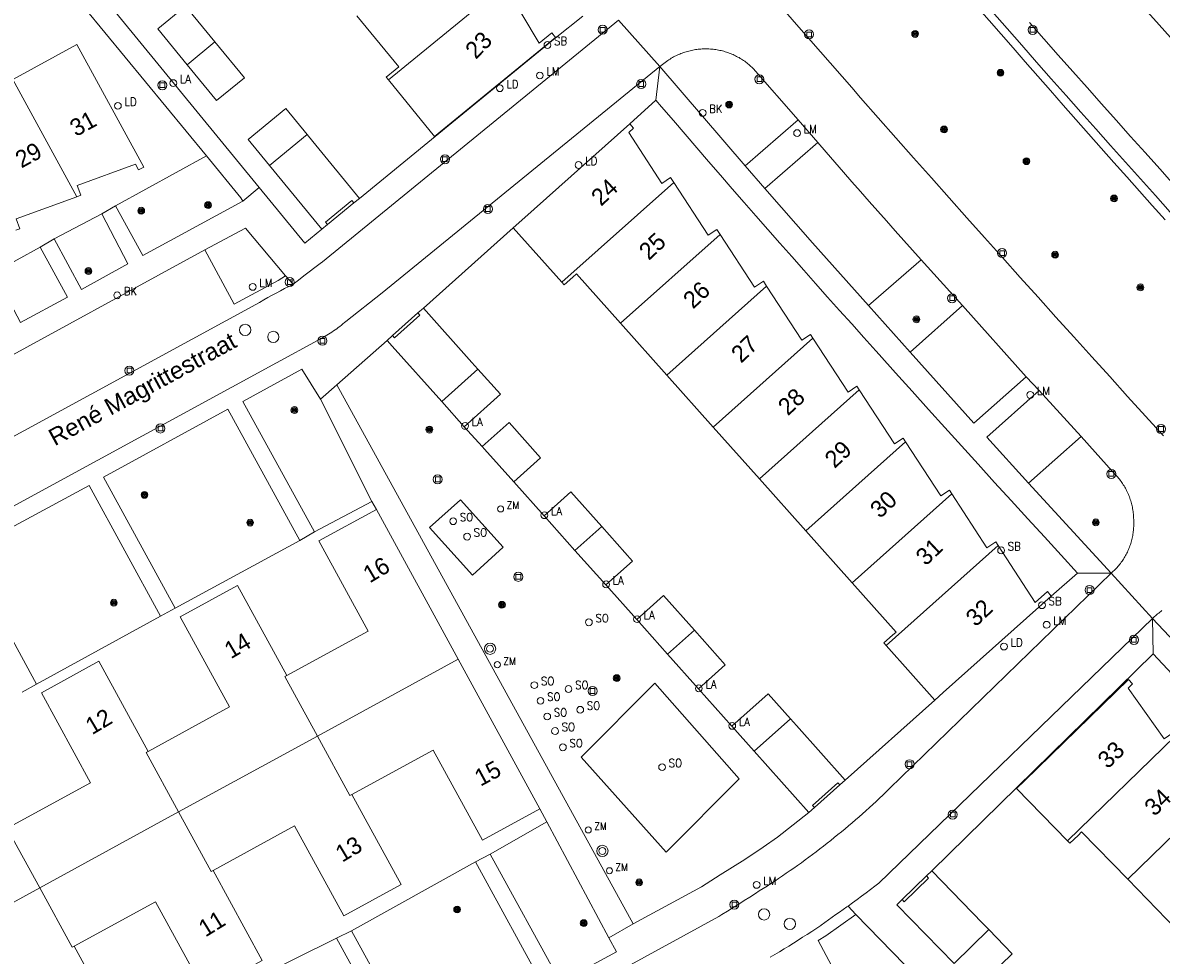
# Model space of a CAD drawing. Header units: metres. Extents: x 138165 to 154469, y 480134 to 494189.
# Tile 506 of 656: x 146210 to 146293, y 487595 to 487663. Entities that reach past the tile are written whole.
import ezdxf

# ---------------------------------------------------------------- set-up
doc = ezdxf.new("R2010")
doc.units = ezdxf.units.M
doc.header["$LTSCALE"] = 0.001
doc.header["$MEASUREMENT"] = 0
for name, color, linetype, lineweight in [('Level 5', 7, 'Continuous', 0), ('TOP-L-terrein schutting raster hek leuning', 7, 'Continuous', 0), ('TOP-L-topo objecten punt', 7, 'Continuous', 0), ('TOP-L-topo objecten vlak', 7, 'Continuous', 0), ('TOP-L-verharding molgoot', 7, 'Continuous', 0), ('TOP-T-topo huisnummering naamgeving', 7, 'Continuous', 0)]:
    doc.layers.add(name, color=color, linetype=linetype, lineweight=lineweight)
doc.styles.add('Style-Arial', font='arial.ttf')
doc.styles.add('Style-INTL_ISO', font='INTL_ISO.shx')
doc.styles.add('Style-STANDARD', font='STANDARD.shx')

# ---------------------------------------------------------------- blocks, each defined once
blk = doc.blocks.new('24')
at = {"layer": 'TOP-L-topo objecten punt', "color": 7, "linetype": 'Continuous', "lineweight": 0}
for radius in [0.025, 0.0182, 0.0115, 0.005]:
    blk.add_circle((0, 0), radius, dxfattribs=at)
blk = doc.blocks.new('40')
at = {"layer": 'TOP-L-topo objecten punt', "color": 7, "linetype": 'Continuous', "lineweight": 0}
blk.add_circle((0, 0), 0.025, dxfattribs=at)
at = {"layer": 'TOP-L-topo objecten punt', "color": 7, "linetype": 'Continuous', "lineweight": 0, "style": 'Style-STANDARD'}
blk.add_text('LA', height=0.06, dxfattribs=at).set_placement((0.0483, 0))
blk = doc.blocks.new('129')
at = {"layer": 'TOP-L-topo objecten punt', "color": 7, "linetype": 'Continuous', "lineweight": 0}
blk.add_circle((0, 0), 0.025, dxfattribs=at)
at = {"layer": 'TOP-L-topo objecten punt', "color": 7, "linetype": 'Continuous', "lineweight": 0, "style": 'Style-STANDARD'}
blk.add_text('SO', height=0.06, dxfattribs=at).set_placement((0.0483, 0))
blk = doc.blocks.new('304')
at = {"layer": 'TOP-L-topo objecten punt', "color": 7, "linetype": 'Continuous', "lineweight": 0}
blk.add_circle((0, 0), 0.0225, dxfattribs=at)
at = {"layer": 'TOP-L-topo objecten punt', "color": 7, "linetype": 'Continuous', "lineweight": 0, "style": 'Style-STANDARD'}
blk.add_text('ZM', height=0.054, dxfattribs=at).set_placement((0.0435, 0))
blk = doc.blocks.new('121')
at = {"layer": 'TOP-L-topo objecten punt', "color": 7, "linetype": 'Continuous', "lineweight": 0}
blk.add_circle((0, 0), 0.025, dxfattribs=at)
at = {"layer": 'TOP-L-topo objecten punt', "color": 7, "linetype": 'Continuous', "lineweight": 0, "style": 'Style-STANDARD'}
blk.add_text('LD', height=0.06, dxfattribs=at).set_placement((0.0483, 0))
blk = doc.blocks.new('39')
at = {"layer": 'TOP-L-topo objecten punt', "color": 7, "linetype": 'Continuous', "lineweight": 0}
for p, q in [((0.0175, 0.0175), (-0.0175, 0.0175)), ((-0.0175, 0.0175), (-0.0175, -0.0175)), ((0.0175, 0.0175), (0.0175, -0.0175)), ((0.0175, -0.0175), (-0.0175, -0.0175))]:
    blk.add_line(p, q, dxfattribs=at)
blk.add_circle((0, 0), 0.0332, dxfattribs=at)
blk = doc.blocks.new('*U13')
at = {"layer": 'Level 5', "color": 7, "linetype": 'Continuous', "lineweight": 0}
blk.add_circle((0, 0), 0.0415, dxfattribs=at)
blk = doc.blocks.new('150')
at = {"layer": 'Level 5', "color": 7, "linetype": 'Continuous', "lineweight": 0}
blk.add_blockref('*U13', (0, 0), dxfattribs=at)
blk = doc.blocks.new('72')
at = {"layer": 'TOP-L-topo objecten punt', "color": 7, "linetype": 'Continuous', "lineweight": 0}
blk.add_circle((0, 0), 0.025, dxfattribs=at)
at = {"layer": 'TOP-L-topo objecten punt', "color": 7, "linetype": 'Continuous', "lineweight": 0, "style": 'Style-STANDARD'}
blk.add_text('BK', height=0.06, dxfattribs=at).set_placement((0.0483, 0))
blk = doc.blocks.new('16')
at = {"layer": 'TOP-L-topo objecten punt', "color": 7, "linetype": 'Continuous', "lineweight": 0}
blk.add_circle((0, 0), 0.025, dxfattribs=at)
at = {"layer": 'TOP-L-topo objecten punt', "color": 7, "linetype": 'Continuous', "lineweight": 0, "style": 'Style-STANDARD'}
blk.add_text('LM', height=0.06, dxfattribs=at).set_placement((0.0483, 0))
blk = doc.blocks.new('175')
at = {"layer": 'TOP-L-topo objecten punt', "color": 7, "linetype": 'Continuous', "lineweight": 0}
blk.add_circle((0, 0), 0.025, dxfattribs=at)
at = {"layer": 'TOP-L-topo objecten punt', "color": 7, "linetype": 'Continuous', "lineweight": 0, "style": 'Style-STANDARD'}
blk.add_text('SB', height=0.06, dxfattribs=at).set_placement((0.0483, 0))
blk = doc.blocks.new('27')
at = {"layer": 'TOP-L-topo objecten punt', "color": 7, "linetype": 'Continuous', "lineweight": 0}
for radius in [0.0415, 0.025]:
    blk.add_circle((0, 0), radius, dxfattribs=at)

msp = doc.modelspace()

# ---------------------------------------------------------------- linework, layer by layer
at = {"layer": 'TOP-L-terrein schutting raster hek leuning', "flags": 128}
msp.add_lwpolyline([(146294.025, 487649.016), (146292.929, 487650.235), (146291.835, 487651.454), (146290.742, 487652.675), (146289.651, 487653.898), (146288.562, 487655.121), (146287.473, 487656.346), (146286.387, 487657.572), (146285.301, 487658.8), (146284.218, 487660.029), (146283.136, 487661.259), (146282.055, 487662.491), (146280.976, 487663.724)], dxfattribs=at)
at = {"layer": 'TOP-L-topo objecten vlak', "flags": 128}
for points in [[(146227.227, 487650.824), (146211.142, 487670.488), (146209.937, 487669.46), (146223.364, 487653.144)], [(146236.691, 487658.72), (146240.082, 487654.576), (146240.746, 487655.12), (146248.94, 487661.824), (146248.668, 487662.157), (146247.743, 487661.4), (146245.207, 487665.687)], [(146236.691, 487658.72), (146245.207, 487665.687)], [(146293.534, 487632.617), (146292.215, 487634.065), (146290.898, 487635.514), (146289.582, 487636.965), (146288.268, 487638.416), (146286.955, 487639.869), (146285.643, 487641.324), (146284.334, 487642.78), (146283.025, 487644.237), (146281.718, 487645.695), (146280.413, 487647.155), (146279.109, 487648.616), (146277.807, 487650.078), (146276.506, 487651.542), (146275.206, 487653.007), (146273.908, 487654.474), (146272.612, 487655.941), (146271.317, 487657.41), (146270.667, 487658.149), (146266.789, 487662.58), (146264.657, 487665.045)], [(146290.895, 487665.368), (146301.004, 487654.057)], [(146223.979, 487661.5), (146221.828, 487664.129), (146219.791, 487662.461), (146221.942, 487659.832)], [(146279.853, 487664.07), (146282.492, 487661.08), (146283.387, 487660.051), (146284.312, 487658.991), (146285.239, 487657.931), (146286.167, 487656.873), (146287.097, 487655.817), (146288.028, 487654.761), (146288.961, 487653.707), (146289.895, 487652.655), (146290.83, 487651.603), (146291.768, 487650.553), (146292.706, 487649.505), (146293.646, 487648.457)], [(146253.556, 487663.087), (146231.86, 487645.378), (146231.69, 487645.252), (146231.291, 487644.952), (146230.892, 487644.651), (146230.495, 487644.348), (146230.099, 487644.043), (146229.704, 487643.737)], [(146234.391, 487663.427), (146237.459, 487659.677), (146237.179, 487659.448), (146236.53, 487658.917), (146236.691, 487658.72)], [(146250.962, 487663.39), (146248.927, 487661.775), (146234.565, 487650.032)], [(146253.556, 487663.087), (146256.599, 487659.698)], [(146280.976, 487663.724), (146282.055, 487662.491), (146283.136, 487661.259), (146284.218, 487660.029), (146285.301, 487658.8), (146286.387, 487657.572), (146287.473, 487656.346), (146288.562, 487655.121), (146289.651, 487653.898), (146290.742, 487652.675), (146291.835, 487651.454), (146292.929, 487650.235), (146294.025, 487649.016)], [(146294.316, 487651.012), (146293.248, 487652.198), (146292.181, 487653.386), (146291.116, 487654.574), (146290.053, 487655.765), (146288.991, 487656.956), (146287.93, 487658.149), (146286.871, 487659.344), (146285.814, 487660.539), (146284.758, 487661.736), (146283.703, 487662.935)], [(146223.979, 487661.5), (146221.942, 487659.832)], [(146221.942, 487659.832), (146224.093, 487657.203), (146226.131, 487658.871), (146223.979, 487661.5)], [(146213.846, 487650.147), (146214.142, 487650.255), (146213.879, 487650.978), (146218.155, 487652.533), (146218.38, 487652.121), (146218.757, 487652.327), (146213.843, 487661.318), (146209.144, 487658.75)], [(146256.599, 487659.698), (146257.176, 487660.142), (146257.259, 487660.197), (146257.344, 487660.25), (146257.429, 487660.302), (146257.516, 487660.352), (146257.603, 487660.4), (146257.692, 487660.446), (146257.781, 487660.491), (146257.871, 487660.533), (146257.963, 487660.574), (146258.054, 487660.613), (146258.147, 487660.651), (146258.24, 487660.686), (146258.334, 487660.72), (146258.429, 487660.751), (146258.525, 487660.781), (146258.62, 487660.809), (146258.717, 487660.835), (146258.814, 487660.859), (146258.911, 487660.881), (146259.009, 487660.901), (146259.107, 487660.919), (146259.206, 487660.935), (146259.305, 487660.949), (146259.404, 487660.961), (146259.503, 487660.971), (146259.603, 487660.98), (146259.702, 487660.986), (146259.802, 487660.99), (146259.902, 487660.992), (146260.002, 487660.992), (146260.102, 487660.991), (146260.201, 487660.987), (146260.301, 487660.981), (146260.401, 487660.973), (146260.5, 487660.963), (146260.599, 487660.952), (146260.698, 487660.938), (146260.797, 487660.922), (146260.895, 487660.904), (146260.993, 487660.885), (146261.09, 487660.863), (146261.187, 487660.839), (146261.284, 487660.814), (146261.38, 487660.786), (146261.475, 487660.757), (146261.593, 487660.718), (146261.686, 487660.684), (146261.778, 487660.649), (146261.87, 487660.611), (146261.961, 487660.572), (146262.051, 487660.531), (146262.14, 487660.488), (146262.228, 487660.444), (146262.316, 487660.397), (146262.402, 487660.349), (146262.488, 487660.299), (146262.572, 487660.247), (146262.655, 487660.194), (146262.738, 487660.139), (146262.819, 487660.082), (146262.899, 487660.024), (146262.978, 487659.964), (146263.055, 487659.903), (146263.131, 487659.84), (146263.206, 487659.775), (146263.28, 487659.709), (146263.352, 487659.642), (146263.423, 487659.573), (146263.444, 487659.552), (146266.735, 487655.779)], [(146256.599, 487659.698), (146236.229, 487643.111), (146233.563, 487640.999), (146233.468, 487640.919), (146233.357, 487640.827), (146233.245, 487640.736), (146233.131, 487640.648), (146233.017, 487640.561), (146232.901, 487640.475), (146232.784, 487640.391), (146232.665, 487640.309), (146232.546, 487640.229), (146232.426, 487640.15), (146232.304, 487640.072), (146232.181, 487639.997), (146232.058, 487639.923), (146231.933, 487639.851), (146231.807, 487639.78), (146231.681, 487639.712), (146231.553, 487639.645), (146228.498, 487637.975), (146188.893, 487616.412), (146148.471, 487594.322)], [(146256.313, 487657.229), (146256.599, 487659.698)], [(146262.857, 487652.411), (146256.599, 487659.698)], [(146209.144, 487658.75), (146213.846, 487650.147)], [(146254.39, 487655.496), (146256.313, 487657.229)], [(146256.313, 487657.229), (146256.727, 487656.745), (146257.586, 487655.74), (146258.448, 487654.737), (146259.311, 487653.734), (146260.175, 487652.734), (146261.041, 487651.734), (146261.908, 487650.736), (146262.777, 487649.739), (146263.647, 487648.744), (146264.519, 487647.749), (146265.393, 487646.756), (146266.268, 487645.765), (146267.144, 487644.775), (146268.022, 487643.786), (146268.901, 487642.798), (146269.782, 487641.812), (146270.665, 487640.827), (146271.549, 487639.843), (146272.434, 487638.861), (146272.677, 487638.59), (146273.882, 487637.245), (146275.088, 487635.903), (146276.296, 487634.561), (146277.505, 487633.221), (146278.716, 487631.883), (146279.928, 487630.545), (146281.142, 487629.209), (146282.357, 487627.874), (146283.574, 487626.541), (146284.792, 487625.209), (146286.012, 487623.878), (146287.233, 487622.549)], [(146230.742, 487654.705), (146229.18, 487656.614), (146226.422, 487654.357), (146227.984, 487652.448)], [(146266.735, 487655.779), (146262.857, 487652.411)], [(146268.179, 487654.135), (146266.735, 487655.779)], [(146230.742, 487654.705), (146227.984, 487652.448)], [(146234.565, 487650.032), (146231.16, 487654.195), (146230.742, 487654.705)], [(146245.851, 487647.875), (146246.473, 487648.431), (146254.39, 487655.496)], [(146257.613, 487651.195), (146257.381, 487651.552), (146256.737, 487651.132), (146254.313, 487654.853), (146254.676, 487655.176), (146254.39, 487655.496)], [(146264.295, 487650.751), (146268.179, 487654.135)], [(146275.767, 487645.526), (146275.126, 487646.236), (146274.487, 487646.948), (146273.85, 487647.66), (146273.214, 487648.374), (146272.579, 487649.09), (146271.946, 487649.807), (146271.314, 487650.525), (146270.684, 487651.244), (146270.056, 487651.965), (146269.429, 487652.687), (146268.803, 487653.41), (146268.179, 487654.135)], [(146216.695, 487649.479), (146223.364, 487653.144)], [(146223.364, 487653.144), (146225.878, 487650.075), (146226.019, 487649.836)], [(146227.984, 487652.448), (146231.806, 487647.776)], [(146262.857, 487652.411), (146264.295, 487650.751)], [(146227.227, 487650.824), (146226.019, 487649.836)], [(146231.806, 487647.776), (146230.556, 487646.754), (146227.227, 487650.824)], [(146257.613, 487651.195), (146249.417, 487643.879)], [(146261.01, 487647.392), (146260.778, 487647.748), (146260.134, 487647.328), (146257.613, 487651.195)], [(146264.295, 487650.751), (146267.78, 487646.761), (146271.893, 487642.173)], [(146209.371, 487647.701), (146209.667, 487647.809), (146209.404, 487648.532), (146213.846, 487650.147)], [(146226.019, 487649.836), (146218.678, 487645.837), (146216.695, 487649.479)], [(146232.225, 487648.118), (146232.077, 487648.299), (146234.004, 487649.876), (146234.152, 487649.694)], [(146234.152, 487649.694), (146232.225, 487648.118)], [(146234.565, 487650.032), (146234.152, 487649.694)], [(146212.178, 487647.055), (146215.673, 487648.893)], [(146215.673, 487648.893), (146217.595, 487645.237), (146214.194, 487643.343), (146212.178, 487647.055)], [(146216.695, 487649.479), (146215.673, 487648.893)], [(146232.225, 487648.118), (146231.806, 487647.776)], [(146223.229, 487646.261), (146226.216, 487647.85), (146229.142, 487644.348)], [(146239.255, 487641.993), (146245.851, 487647.875)], [(146245.851, 487647.875), (146249.417, 487643.879)], [(146253.709, 487640.875), (146261.01, 487647.392)], [(146264.419, 487643.598), (146264.188, 487643.953), (146263.53, 487643.523), (146261.01, 487647.392)], [(146207.774, 487644.586), (146211.155, 487646.454)], [(146211.155, 487646.454), (146213.17, 487642.796), (146209.719, 487640.927), (146207.774, 487644.586)], [(146212.178, 487647.055), (146211.155, 487646.454)], [(146223.229, 487646.261), (146206.766, 487637.253)], [(146229.142, 487644.348), (146228.611, 487644.014), (146225.385, 487642.27), (146223.229, 487646.261)], [(146271.893, 487642.173), (146275.767, 487645.526)], [(146275.767, 487645.526), (146278.777, 487642.182)], [(146229.704, 487643.737), (146229.142, 487644.348)], [(146249.417, 487643.879), (146249.587, 487643.689), (146250.21, 487644.245), (146250.483, 487644.489), (146253.709, 487640.875)], [(146192.667, 487623.582), (146227.235, 487642.407), (146227.552, 487642.586), (146227.857, 487642.756), (146228.162, 487642.924), (146228.469, 487643.09), (146228.776, 487643.254), (146229.084, 487643.417), (146229.394, 487643.578), (146229.704, 487643.737)], [(146264.419, 487643.598), (146257.105, 487637.07)], [(146267.817, 487639.794), (146267.644, 487640.059), (146266.999, 487639.639), (146264.419, 487643.598)], [(146274.946, 487638.759), (146271.893, 487642.173)], [(146278.777, 487642.182), (146274.946, 487638.759)], [(146283.454, 487636.952), (146278.777, 487642.182)], [(146238.853, 487641.633), (146238.992, 487641.476), (146237.135, 487639.817), (146236.995, 487639.974)], [(146236.995, 487639.974), (146238.853, 487641.633)], [(146238.853, 487641.633), (146239.255, 487641.993)], [(146243.261, 487637.507), (146242.822, 487637.999), (146239.255, 487641.993)], [(146253.709, 487640.875), (146257.105, 487637.07)], [(146236.597, 487639.619), (146236.995, 487639.974)], [(146260.501, 487633.265), (146267.817, 487639.794)], [(146271.212, 487635.989), (146271.04, 487636.254), (146270.396, 487635.834), (146267.817, 487639.794)], [(146232.904, 487636.351), (146236.597, 487639.619)], [(146240.602, 487635.133), (146236.968, 487639.204), (146236.597, 487639.619)], [(146274.946, 487638.759), (146279.61, 487633.558), (146283.454, 487636.952)], [(146231.273, 487625.589), (146226.011, 487635.13), (146230.355, 487637.521), (146231.724, 487635.306)], [(146243.261, 487637.507), (146240.602, 487635.133)], [(146242.244, 487633.293), (146244.904, 487635.668), (146243.261, 487637.507)], [(146231.724, 487635.306), (146232.904, 487636.351)], [(146232.904, 487636.351), (146254.651, 487596.831)], [(146257.105, 487637.07), (146260.501, 487633.265)], [(146283.454, 487636.952), (146284.402, 487635.935)], [(146263.897, 487629.461), (146271.212, 487635.989)], [(146274.609, 487632.186), (146274.438, 487632.449), (146273.792, 487632.029), (146271.212, 487635.989)], [(146283.63, 487629.144), (146280.572, 487632.528), (146284.402, 487635.935)], [(146284.402, 487635.935), (146287.481, 487632.562)], [(146235.475, 487627.806), (146231.724, 487635.306)], [(146242.244, 487633.293), (146240.602, 487635.133)], [(146221.062, 487619.986), (146215.809, 487629.582), (146224.918, 487634.58), (146230.196, 487624.944)], [(146243.578, 487631.834), (146242.244, 487633.293)], [(146245.886, 487629.248), (146247.85, 487631.001), (146245.542, 487633.587), (146243.578, 487631.834)], [(146260.501, 487633.265), (146263.897, 487629.461)], [(146274.609, 487632.186), (146267.293, 487625.656)], [(146278.005, 487628.381), (146277.833, 487628.645), (146277.189, 487628.225), (146274.609, 487632.186)], [(146283.63, 487629.144), (146287.481, 487632.562)], [(146287.481, 487632.562), (146289.97, 487629.822), (146290.038, 487629.749), (146290.105, 487629.675), (146290.17, 487629.599), (146290.233, 487629.523), (146290.295, 487629.445), (146290.356, 487629.365), (146290.415, 487629.285), (146290.472, 487629.203), (146290.527, 487629.12), (146290.581, 487629.037), (146290.633, 487628.952), (146290.684, 487628.866), (146290.733, 487628.779), (146290.78, 487628.691), (146290.825, 487628.602), (146290.868, 487628.512), (146290.91, 487628.422), (146290.95, 487628.33), (146290.988, 487628.238), (146291.024, 487628.145), (146291.058, 487628.052), (146291.09, 487627.957), (146291.121, 487627.862), (146291.149, 487627.767), (146291.176, 487627.671), (146291.201, 487627.574), (146291.223, 487627.477), (146291.244, 487627.38), (146291.263, 487627.282), (146291.28, 487627.183), (146291.295, 487627.085), (146291.307, 487626.986), (146291.318, 487626.887), (146291.327, 487626.788), (146291.334, 487626.688), (146291.339, 487626.589), (146291.342, 487626.489), (146291.343, 487626.375), (146291.346, 487626.277), (146291.348, 487626.18), (146291.347, 487626.082), (146291.344, 487625.984), (146291.339, 487625.887), (146291.333, 487625.789), (146291.324, 487625.692), (146291.313, 487625.595), (146291.301, 487625.498), (146291.286, 487625.401), (146291.269, 487625.305), (146291.251, 487625.209), (146291.23, 487625.114), (146291.208, 487625.019), (146291.183, 487624.924), (146291.157, 487624.83), (146291.129, 487624.737), (146291.098, 487624.644), (146291.066, 487624.551), (146291.032, 487624.46), (146290.996, 487624.369), (146290.959, 487624.279), (146290.919, 487624.189), (146290.878, 487624.101), (146290.835, 487624.013), (146290.79, 487623.927), (146290.743, 487623.841), (146290.695, 487623.756), (146290.644, 487623.672), (146290.593, 487623.589), (146290.539, 487623.508), (146290.484, 487623.427), (146290.427, 487623.348), (146290.368, 487623.269), (146290.308, 487623.192), (146290.247, 487623.117), (146290.183, 487623.042), (146290.119, 487622.969), (146290.053, 487622.897), (146289.985, 487622.827), (146289.916, 487622.757), (146289.845, 487622.69), (146289.774, 487622.624), (146289.682, 487622.543)], [(146245.886, 487629.248), (146243.74, 487631.652), (146243.578, 487631.834)], [(146210.899, 487614.405), (146205.637, 487624.063), (146214.745, 487628.983), (146219.995, 487619.401)], [(146248.109, 487626.758), (146245.886, 487629.248)], [(146263.897, 487629.461), (146267.293, 487625.656)], [(146289.682, 487622.543), (146283.63, 487629.144)], [(146252.334, 487625.978), (146250.072, 487628.512), (146248.109, 487626.758)], [(146270.69, 487621.851), (146278.005, 487628.381)], [(146281.402, 487624.577), (146281.23, 487624.841), (146280.585, 487624.421), (146278.005, 487628.381)], [(146235.816, 487627.218), (146231.604, 487624.916), (146235.215, 487618.308), (146229.249, 487615.047)], [(146235.475, 487627.806), (146231.273, 487625.589)], [(146235.816, 487627.218), (146235.475, 487627.806)], [(146241.811, 487616.249), (146235.816, 487627.218)], [(146239.716, 487625.898), (146241.97, 487627.93), (146245.108, 487624.45), (146242.854, 487622.417), (146239.716, 487625.898)], [(146250.371, 487624.224), (146248.109, 487626.758)], [(146230.196, 487624.944), (146231.273, 487625.589)], [(146250.371, 487624.224), (146252.334, 487625.978)], [(146252.633, 487621.69), (146254.597, 487623.444), (146252.334, 487625.978)], [(146267.293, 487625.656), (146270.69, 487621.851)], [(146230.196, 487624.944), (146221.062, 487619.986)], [(146252.633, 487621.69), (146250.371, 487624.224)], [(146281.402, 487624.577), (146273.19, 487617.246)], [(146285.299, 487620.877), (146285.013, 487621.198), (146284.121, 487620.402), (146281.402, 487624.577)], [(146219.146, 487574.524), (146260.91, 487597.37), (146261.148, 487597.516), (146261.559, 487597.771), (146261.969, 487598.028), (146262.379, 487598.287), (146262.787, 487598.547), (146263.194, 487598.809), (146263.6, 487599.072), (146263.888, 487599.251), (146264.174, 487599.431), (146264.459, 487599.613), (146264.742, 487599.797), (146265.025, 487599.982), (146265.307, 487600.169), (146265.587, 487600.358), (146265.866, 487600.548), (146266.144, 487600.74), (146266.421, 487600.933), (146266.697, 487601.129), (146266.972, 487601.325), (146267.245, 487601.524), (146267.518, 487601.724), (146267.789, 487601.926), (146268.059, 487602.129), (146268.328, 487602.334), (146268.595, 487602.54), (146268.862, 487602.748), (146269.127, 487602.958), (146269.39, 487603.169), (146269.653, 487603.382), (146269.914, 487603.596), (146270.174, 487603.812), (146270.433, 487604.029), (146270.691, 487604.248), (146270.947, 487604.468), (146271.202, 487604.69), (146271.455, 487604.914), (146271.707, 487605.138), (146271.958, 487605.365), (146272.208, 487605.593), (146272.456, 487605.822), (146272.703, 487606.053), (146272.948, 487606.285), (146273.192, 487606.519), (146273.435, 487606.754), (146289.682, 487622.543)], [(146287.233, 487622.549), (146285.299, 487620.877)], [(146289.682, 487622.543), (146287.233, 487622.549)], [(146289.682, 487622.543), (146292.728, 487619.227)], [(146229.249, 487615.047), (146225.637, 487621.655), (146221.425, 487619.353), (146225.037, 487612.745), (146219.07, 487609.484)], [(146254.901, 487619.149), (146252.633, 487621.69)], [(146270.69, 487621.851), (146273.916, 487618.236), (146273.647, 487617.996), (146273.02, 487617.437), (146273.19, 487617.246)], [(146259.126, 487618.369), (146256.864, 487620.903), (146254.901, 487619.149)], [(146285.299, 487620.877), (146277.383, 487613.812), (146276.756, 487613.252)], [(146219.995, 487619.401), (146221.062, 487619.986)], [(146292.728, 487619.227), (146292.799, 487619.298), (146292.871, 487619.367), (146292.945, 487619.435), (146293.019, 487619.502), (146293.096, 487619.567), (146293.173, 487619.63), (146293.252, 487619.692), (146293.332, 487619.753), (146293.413, 487619.811)], [(146219.995, 487619.401), (146210.899, 487614.405)], [(146257.163, 487616.615), (146254.901, 487619.149)], [(146270.397, 487598.134), (146270.728, 487598.375), (146271.059, 487598.618), (146271.388, 487598.862), (146271.716, 487599.108), (146272.042, 487599.355), (146272.368, 487599.605), (146272.643, 487599.817), (146292.728, 487619.227)], [(146292.728, 487619.227), (146292.758, 487616.645)], [(146296.816, 487614.882), (146292.728, 487619.227)], [(146257.163, 487616.615), (146259.126, 487618.369)], [(146259.425, 487614.081), (146261.389, 487615.835), (146259.126, 487618.369)], [(146273.19, 487617.246), (146276.756, 487613.252)], [(146259.425, 487614.081), (146257.163, 487616.615)], [(146276.53, 487600.728), (146292.758, 487616.645)], [(146292.758, 487616.645), (146295.899, 487613.285)], [(146219.07, 487609.484), (146215.458, 487616.091), (146211.246, 487613.789), (146214.858, 487607.181), (146208.891, 487603.92)], [(146241.811, 487616.249), (146231.493, 487610.609)], [(146247.806, 487605.281), (146241.811, 487616.249)], [(146231.493, 487610.609), (146229.109, 487614.97), (146229.249, 487615.047)], [(146294.376, 487610.602), (146294.2, 487610.849), (146293.575, 487610.403), (146290.924, 487614.117), (146291.26, 487614.442), (146290.961, 487614.75), (146283.352, 487607.353), (146282.754, 487606.772), (146286.487, 487602.932)], [(146209.831, 487613.829), (146210.899, 487614.405)], [(146256.219, 487614.497), (146262.421, 487607.481), (146257.063, 487602.087), (146250.822, 487609.066), (146256.219, 487614.497)], [(146261.875, 487611.335), (146259.425, 487614.081)], [(146266.177, 487611.868), (146264.535, 487613.709), (146261.875, 487611.335)], [(146276.756, 487613.252), (146270.181, 487607.382)], [(146263.518, 487609.496), (146261.875, 487611.335)], [(146263.518, 487609.496), (146266.177, 487611.868)], [(146270.181, 487607.382), (146266.616, 487611.377), (146266.177, 487611.868)], [(146221.314, 487605.045), (146231.493, 487610.609)], [(146231.493, 487610.609), (146233.876, 487606.248), (146234.016, 487606.325)], [(146294.376, 487610.602), (146286.487, 487602.932)], [(146219.07, 487609.484), (146218.93, 487609.407), (146221.314, 487605.045)], [(146234.016, 487606.325), (146239.982, 487609.586), (146243.594, 487602.979), (146247.806, 487605.281)], [(146267.523, 487605.009), (146263.518, 487609.496)], [(146267.925, 487605.369), (146267.786, 487605.526), (146269.643, 487607.184), (146269.783, 487607.027)], [(146270.181, 487607.382), (146269.783, 487607.027)], [(146223.837, 487600.762), (146229.804, 487604.023), (146233.415, 487597.416), (146237.627, 487599.718), (146234.016, 487606.325)], [(146269.783, 487607.027), (146267.925, 487605.369)], [(146290.902, 487600.111), (146297.931, 487606.945)], [(146221.314, 487605.045), (146211.135, 487599.482)], [(146223.837, 487600.762), (146223.697, 487600.685), (146221.314, 487605.045)], [(146248.307, 487604.317), (146247.806, 487605.281)], [(146254.651, 487596.831), (146259.64, 487599.56), (146261.023, 487600.424), (146262.819, 487601.569), (146264.167, 487602.453), (146265.23, 487603.191), (146267.523, 487605.009)], [(146267.925, 487605.369), (146267.523, 487605.009)], [(146211.135, 487599.482), (146208.751, 487603.843), (146208.891, 487603.92)], [(146244.152, 487601.959), (146248.307, 487604.317)], [(146252.851, 487595.805), (146248.307, 487604.317)], [(146286.487, 487602.932), (146286.665, 487602.749), (146287.263, 487603.33), (146287.525, 487603.585), (146290.902, 487600.111)], [(146233.994, 487596.322), (146243.075, 487601.392)], [(146243.075, 487601.392), (146248.233, 487591.945), (146239.115, 487586.97), (146233.994, 487596.322)], [(146244.152, 487601.959), (146243.075, 487601.392)], [(146252.851, 487595.805), (146253.416, 487594.778), (146249.302, 487592.555), (146244.152, 487601.959)], [(146213.658, 487595.198), (146219.625, 487598.459), (146223.236, 487591.852), (146227.448, 487594.154), (146223.837, 487600.762)], [(146276.142, 487600.354), (146276.53, 487600.728)], [(146280.723, 487596.416), (146280.263, 487596.888), (146276.53, 487600.728)], [(146276.142, 487600.354), (146276.289, 487600.201), (146274.505, 487598.465), (146274.356, 487598.618)], [(146274.356, 487598.618), (146276.142, 487600.354)], [(146290.902, 487600.111), (146294.457, 487596.454)], [(146200.956, 487593.918), (146211.135, 487599.482)], [(146211.135, 487599.482), (146213.518, 487595.121), (146213.658, 487595.198)], [(146270.397, 487598.134), (146270.311, 487598.076), (146270.037, 487597.891), (146269.765, 487597.704), (146269.494, 487597.515), (146269.224, 487597.325), (146268.956, 487597.133), (146268.688, 487596.94), (146268.422, 487596.745), (146268.394, 487596.726), (146267.732, 487596.286), (146267.399, 487596.069), (146267.065, 487595.853), (146266.73, 487595.639), (146266.393, 487595.427), (146266.056, 487595.216), (146265.718, 487595.007), (146265.378, 487594.8), (146265.038, 487594.594), (146264.697, 487594.39)], [(146270.969, 487597.53), (146270.397, 487598.134)], [(146278.166, 487593.931), (146273.974, 487598.246), (146274.356, 487598.618)], [(146270.321, 487591.626), (146268.212, 487595.61), (146268.77, 487595.954), (146270.969, 487597.53)], [(146270.969, 487597.53), (146274.541, 487593.871), (146270.321, 487591.626)], [(146233.994, 487596.322), (146232.892, 487595.799)], [(146254.651, 487596.831), (146252.851, 487595.805)], [(146278.166, 487593.931), (146280.723, 487596.416)], [(146279.886, 487592.163), (146282.441, 487594.646), (146280.723, 487596.416)], [(146223.578, 487591.168), (146232.892, 487595.799)], [(146232.892, 487595.799), (146238.052, 487586.37), (146228.929, 487581.398), (146223.578, 487591.168)], [(146203.48, 487589.635), (146209.447, 487592.896), (146213.058, 487586.288), (146217.27, 487588.59), (146213.658, 487595.198)]]:
    msp.add_lwpolyline(points, dxfattribs=at)
at = {"layer": 'TOP-L-verharding molgoot', "flags": 128}
for points in [[(146275.767, 487645.526), (146275.126, 487646.236), (146274.487, 487646.948), (146273.85, 487647.66), (146273.214, 487648.374), (146272.579, 487649.09), (146271.946, 487649.807), (146271.314, 487650.525), (146270.684, 487651.244), (146270.056, 487651.965), (146269.429, 487652.687), (146268.803, 487653.41), (146268.179, 487654.135)], [(146192.667, 487623.582), (146227.235, 487642.407), (146227.552, 487642.586), (146227.857, 487642.756), (146228.162, 487642.924), (146228.469, 487643.09), (146228.776, 487643.254), (146229.084, 487643.417), (146229.394, 487643.578), (146229.704, 487643.737)], [(146278.777, 487642.182), (146283.454, 487636.952)], [(146284.402, 487635.935), (146287.481, 487632.562)], [(146270.397, 487598.134), (146270.311, 487598.076), (146270.037, 487597.891), (146269.765, 487597.704), (146269.494, 487597.515), (146269.224, 487597.325), (146268.956, 487597.133), (146268.688, 487596.94), (146268.422, 487596.745), (146268.394, 487596.726), (146267.732, 487596.286), (146267.399, 487596.069), (146267.065, 487595.853), (146266.73, 487595.639), (146266.393, 487595.427), (146266.056, 487595.216), (146265.718, 487595.007), (146265.378, 487594.8), (146265.038, 487594.594), (146264.697, 487594.39)]]:
    msp.add_lwpolyline(points, dxfattribs=at)

# ---------------------------------------------------------------- block references
at = {"layer": 'TOP-L-topo objecten punt', "xscale": 10, "yscale": 10, "zscale": 10}
for name, p in [('39', (146252.405, 487662.394)), ('39', (146267.541, 487662.053)), ('24', (146275.314, 487662.089)), ('39', (146283.93, 487662.386)), ('175', (146248.353, 487661.272)), ('40', (146220.92, 487658.483)), ('16', (146247.798, 487659.041)), ('39', (146263.898, 487658.769)), ('24', (146281.574, 487659.24)), ('39', (146220.12, 487658.327)), ('121', (146244.863, 487658.109)), ('39', (146255.228, 487658.415)), ('121', (146216.86, 487656.816)), ('72', (146259.733, 487656.297)), ('24', (146261.675, 487656.912)), ('16', (146266.662, 487654.818)), ('24', (146277.436, 487655.085)), ('39', (146240.837, 487652.902)), ('121', (146250.638, 487652.478)), ('24', (146283.476, 487652.756)), ('24', (146223.468, 487649.536)), ('24', (146289.9, 487650.028)), ('24', (146218.57, 487649.126)), ('39', (146243.988, 487649.249)), ('39', (146281.693, 487646.018)), ('24', (146285.577, 487645.899)), ('24', (146214.698, 487644.706)), ('16', (146226.745, 487643.542)), ('39', (146229.458, 487643.896)), ('72', (146216.805, 487642.923)), ('39', (146278.028, 487642.712)), ('24', (146291.83, 487643.508)), ('24', (146275.408, 487641.163)), ('150', (146226.192, 487640.384)), ('150', (146228.256, 487639.872)), ('39', (146231.859, 487639.59)), ('39', (146217.703, 487637.404)), ('16', (146283.757, 487635.618)), ('24', (146229.798, 487634.514)), ('40', (146242.315, 487633.348)), ('39', (146219.979, 487633.16)), ('24', (146239.697, 487633.078)), ('39', (146293.346, 487633.125)), ('39', (146240.311, 487629.429)), ('39', (146289.703, 487629.827)), ('24', (146218.81, 487628.291)), ('304', (146244.92, 487627.263)), ('40', (146248.132, 487626.799)), ('24', (146226.557, 487626.255)), ('129', (146241.443, 487626.359)), ('24', (146288.567, 487626.277)), ('129', (146242.464, 487625.233)), ('175', (146281.618, 487624.222)), ('39', (146246.224, 487622.285)), ('40', (146252.655, 487621.728)), ('39', (146288.103, 487621.312)), ('24', (146216.562, 487620.387)), ('24', (146245.021, 487620.234)), ('175', (146284.615, 487620.204)), ('40', (146254.924, 487619.18)), ('129', (146251.395, 487618.952)), ('16', (146284.957, 487618.766)), ('39', (146291.358, 487617.664)), ('27', (146244.145, 487617.011)), ('121', (146281.831, 487617.169)), ('304', (146244.684, 487615.84)), ('129', (146247.394, 487614.341)), ('129', (146249.898, 487614.054)), ('24', (146253.432, 487614.856)), ('40', (146259.454, 487614.106)), ('129', (146247.845, 487613.192)), ('39', (146251.663, 487613.91)), ('129', (146250.76, 487612.535)), ('129', (146248.338, 487612.042)), ('129', (146248.913, 487610.975)), ('40', (146261.902, 487611.356)), ('129', (146249.487, 487609.784)), ('129', (146256.761, 487608.329)), ('39', (146274.906, 487608.546)), ('39', (146278.073, 487604.851)), ('304', (146251.345, 487603.728)), ('27', (146252.381, 487602.187)), ('304', (146252.905, 487600.731)), ('24', (146255.08, 487599.883)), ('16', (146263.691, 487599.696)), ('24', (146241.731, 487597.893)), ('39', (146262.064, 487598.252)), ('150', (146264.24, 487597.536)), ('24', (146251.015, 487596.894)), ('150', (146266.128, 487596.832))]:
    msp.add_blockref(name, p, dxfattribs=at)

# ---------------------------------------------------------------- texts
at = {"layer": 'TOP-T-topo huisnummering naamgeving'}
for s, rotation, style, p in [('23', 45.8, 'Style-INTL_ISO', (146243.106, 487660.179)), ('31', 28.6, 'Style-INTL_ISO', (146213.783, 487654.523)), ('29', 28.6, 'Style-INTL_ISO', (146209.78, 487652.218)), ('24', 43.2, 'Style-INTL_ISO', (146252.287, 487649.405)), ('25', 43.2, 'Style-INTL_ISO', (146255.79, 487645.437)), ('26', 43.2, 'Style-INTL_ISO', (146259.031, 487641.871)), ('René Magrittestraat', 28.6, 'Style-Arial', (146212.223, 487631.848)), ('27', 43.3, 'Style-INTL_ISO', (146262.555, 487637.902)), ('28', 43.2, 'Style-INTL_ISO', (146265.987, 487634.041)), ('29', 43.2, 'Style-INTL_ISO', (146269.414, 487630.187)), ('30', 43.3, 'Style-INTL_ISO', (146272.743, 487626.511)), ('31', 43.3, 'Style-INTL_ISO', (146276.093, 487623.037)), ('16', 30.6, 'Style-INTL_ISO', (146235.324, 487621.796)), ('32', 43.3, 'Style-INTL_ISO', (146279.755, 487618.566)), ('14', 30.6, 'Style-INTL_ISO', (146225.145, 487616.233)), ('12', 30.6, 'Style-INTL_ISO', (146214.966, 487610.669)), ('33', 44.1, 'Style-INTL_ISO', (146289.441, 487608.151)), ('15', 28.5, 'Style-INTL_ISO', (146243.45, 487606.891)), ('34', 44.1, 'Style-INTL_ISO', (146292.868, 487604.671)), ('13', 30.8, 'Style-INTL_ISO', (146233.301, 487601.315)), ('11', 31.7, 'Style-INTL_ISO', (146223.278, 487595.835))]:
    msp.add_text(s, height=1.25, rotation=rotation, dxfattribs=dict(at, style=style)).set_placement(p)

doc.saveas('drawing.dxf')
